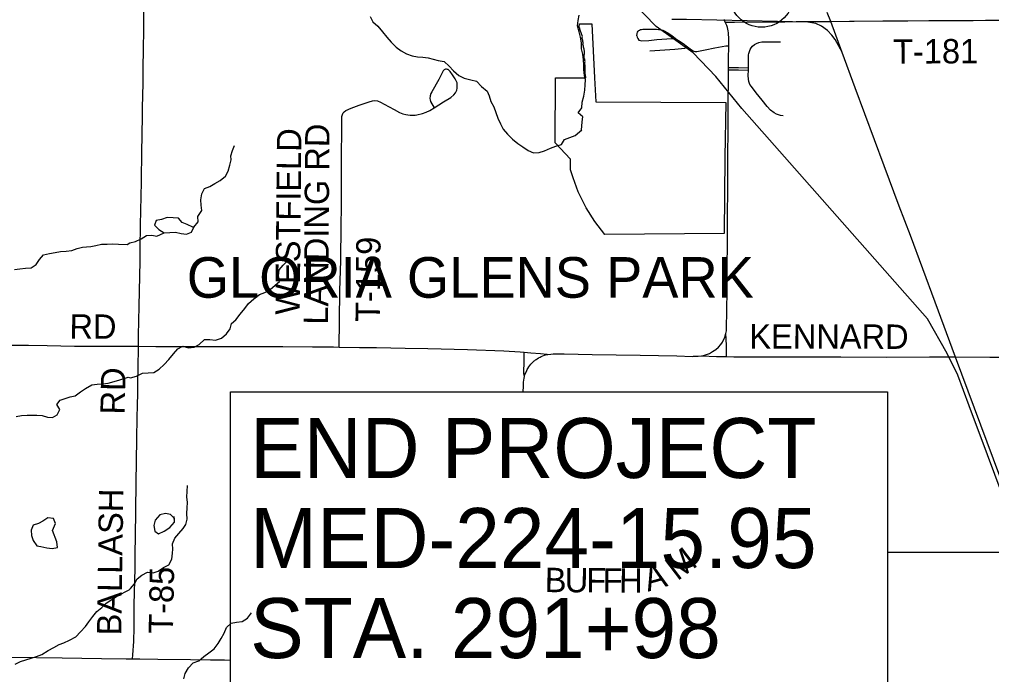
# Model space of a CAD drawing. Extents: x 0 to 34, y 0 to 22.
# Drawn here: x 23.003 to 25.271, y 7.219 to 8.747 of the extents above; entities that cross this region are included whole.
import ezdxf

# ---------------------------------------------------------------- set-up
doc = ezdxf.new("R2010")
doc.units = 0
for name, color, linetype in [('GM_X_Corporation', 7, 'Continuous'), ('GM_X_Corporation_Text', 7, 'Continuous'), ('GM_X_County_Road', 7, 'Continuous'), ('GM_X_County_Road_Text', 7, 'Continuous'), ('GM_X_Major_Lake', 7, 'Continuous'), ('GM_X_Minor_Lake', 7, 'Continuous'), ('GM_X_Minor_River', 7, 'Continuous'), ('GM_X_Rail_Line', 7, 'Continuous'), ('GM_X_Township_Road', 7, 'Continuous'), ('GM_X_Township_Road_Text', 7, 'Continuous'), ('GM_X_Unincorporated', 7, 'Continuous'), ('SH_Text', 7, 'Continuous')]:
    doc.layers.add(name, color=color, linetype=linetype)

msp = doc.modelspace()

# ---------------------------------------------------------------- linework, layer by layer
at = {"layer": 'GM_X_Corporation'}
msp.add_lwpolyline([(24.6477, 8.2478), (24.3695, 8.2451), (24.3458, 8.2755), (24.326, 8.3074), (24.3073, 8.345), (24.2954, 8.3773), (24.2888, 8.396), (24.2888, 8.4206), (24.2537, 8.459), (24.254, 8.6109), (24.3248, 8.6109), (24.3245, 8.6122), (24.3243, 8.6144), (24.3238, 8.6167), (24.3235, 8.619), (24.3233, 8.6212), (24.3231, 8.6258), (24.3232, 8.6281), (24.323, 8.6303), (24.3231, 8.6326), (24.3234, 8.6349), (24.3234, 8.6371), (24.3231, 8.6394), (24.3228, 8.6417), (24.3229, 8.644), (24.3229, 8.6462), (24.3231, 8.6485), (24.3229, 8.6508), (24.3226, 8.653), (24.3223, 8.6539), (24.3219, 8.6552), (24.3213, 8.6574), (24.3212, 8.6596), (24.3211, 8.6619), (24.321, 8.6642), (24.3214, 8.6664), (24.322, 8.671), (24.3219, 8.6732), (24.3213, 8.6754), (24.3211, 8.6777), (24.3201, 8.6797), (24.3196, 8.6819), (24.3192, 8.6842), (24.3186, 8.6864), (24.3182, 8.6886), (24.3187, 8.6908), (24.3183, 8.6931), (24.3177, 8.6953), (24.3176, 8.6975), (24.3171, 8.6998), (24.3167, 8.702), (24.3167, 8.7043), (24.3168, 8.7066), (24.3166, 8.7089), (24.3158, 8.711), (24.315, 8.7132), (24.3143, 8.7153), (24.3132, 8.7174), (24.3124, 8.7195), (24.3119, 8.7217), (24.3111, 8.7238), (24.3106, 8.7261), (24.3097, 8.7282), (24.3095, 8.7304), (24.3095, 8.7327), (24.3098, 8.735), (24.31, 8.7365), (24.3387, 8.7368), (24.3451, 8.6109), (24.348, 8.5542), (24.6518, 8.5531), (24.6493, 8.4257)], close=True, dxfattribs=at)
at = {"layer": 'GM_X_County_Road'}
for p, q in [((24.6571, 8.5363), (24.6573, 8.5526)), ((24.6553, 8.2542), (24.6554, 8.2717))]:
    msp.add_line(p, q, dxfattribs=at)
for points in [[(24.6502, 8.7403), (24.6481, 8.7439), (24.6465, 8.7469)], [(24.6573, 8.5526), (24.6578, 8.6088), (24.6578, 8.6292), (24.6579, 8.6346), (24.658, 8.6539), (24.6583, 8.6855), (24.6582, 8.7008), (24.6578, 8.7154), (24.6571, 8.7205), (24.6554, 8.728), (24.6539, 8.7325), (24.6509, 8.7387), (24.6502, 8.7403)], [(24.6554, 8.2717), (24.6556, 8.2975), (24.6556, 8.3043), (24.6558, 8.3357), (24.6558, 8.3388), (24.6559, 8.3545), (24.6561, 8.3712), (24.6562, 8.4041), (24.6564, 8.4356), (24.6565, 8.4485), (24.6566, 8.4694), (24.6572, 8.4873), (24.6572, 8.5044), (24.6573, 8.5246), (24.6571, 8.5363)], [(24.5947, 7.962), (24.6014, 7.9636), (24.6137, 7.9679), (24.6206, 7.9722), (24.6279, 7.9772), (24.6341, 7.9825), (24.6396, 7.9887), (24.6435, 7.9944), (24.6489, 8.0054), (24.6517, 8.014), (24.6528, 8.0202), (24.6534, 8.0294), (24.6542, 8.0645), (24.6546, 8.1177), (24.6547, 8.1632), (24.6549, 8.1844), (24.6551, 8.2094), (24.6552, 8.2283), (24.6553, 8.2542)], [(24.6529, 7.9605), (24.6531, 7.9869), (24.6517, 8.014)], [(22.9599, 7.9872), (23.0245, 7.9868), (23.0682, 7.9862), (23.1316, 7.985), (23.1763, 7.9845), (23.2136, 7.9844), (23.2811, 7.9844), (23.3217, 7.9843), (23.4165, 7.9841), (23.4639, 7.9841), (23.5036, 7.9837), (23.6181, 7.9837), (23.6872, 7.9835), (23.7365, 7.9829), (23.7497, 7.9828), (23.7968, 7.982), (23.8364, 7.9813), (23.9032, 7.9803), (23.9565, 7.9794), (24.0484, 7.9768), (24.1336, 7.9739), (24.1714, 7.9713), (24.1813, 7.9705), (24.1969, 7.9692), (24.2192, 7.9673), (24.2341, 7.9661), (24.2361, 7.9655)], [(24.179, 7.8786), (24.1795, 7.8918), (24.1796, 7.9006), (24.1802, 7.9053), (24.1807, 7.9098), (24.1817, 7.9142), (24.1828, 7.9184), (24.1846, 7.9229), (24.187, 7.9282), (24.188, 7.9303), (24.1894, 7.9326), (24.1919, 7.9365), (24.1943, 7.9398), (24.1964, 7.9425), (24.1996, 7.9459), (24.2013, 7.9473), (24.2029, 7.949), (24.2045, 7.9502), (24.2059, 7.9514), (24.2077, 7.9529), (24.2092, 7.9538), (24.2115, 7.9553), (24.2145, 7.9572), (24.2183, 7.9592), (24.221, 7.9606), (24.2244, 7.9622), (24.2281, 7.9636), (24.2306, 7.9643), (24.2361, 7.9655)], [(24.1817, 7.9142), (24.1805, 7.9205), (24.1811, 7.9522), (24.1813, 7.9705)], [(24.2361, 7.9655), (24.2431, 7.9663), (24.2483, 7.9665), (24.2652, 7.9667), (24.2742, 7.9666)], [(24.2742, 7.9666), (24.3397, 7.9655), (24.4517, 7.9635), (24.5373, 7.9619), (24.5741, 7.961), (24.576, 7.9611)], [(24.576, 7.9611), (24.5866, 7.9615), (24.5947, 7.962)], [(24.5947, 7.962), (24.6294, 7.961), (24.6529, 7.9605), (24.6698, 7.9602), (24.7806, 7.9602), (24.9199, 7.9597), (25.0272, 7.9594), (25.1266, 7.9598), (25.1689, 7.9597), (25.1872, 7.9597), (25.2674, 7.9591), (25.3308, 7.9592), (25.3953, 7.9593), (25.4311, 7.9591), (25.5, 7.9588)]]:
    msp.add_lwpolyline(points, dxfattribs=at)
at = {"layer": 'GM_X_Major_Lake'}
for points in [[(24.3146, 8.4887), (24.3165, 8.5078), (24.3179, 8.5199), (24.3072, 8.529), (24.3156, 8.5404), (24.3167, 8.5541), (24.3204, 8.5678), (24.3226, 8.5814), (24.3234, 8.594), (24.3244, 8.6061), (24.3221, 8.616), (24.3202, 8.6297), (24.3201, 8.6399), (24.3197, 8.6524), (24.3181, 8.6654), (24.3147, 8.6779), (24.315, 8.6919), (24.3123, 8.7052), (24.3096, 8.7174), (24.3057, 8.7314), (24.3068, 8.7439), (24.309, 8.7569)], [(24.3146, 8.489), (24.3165, 8.5078), (24.3179, 8.5199), (24.3072, 8.529), (24.3156, 8.5404), (24.3167, 8.5541), (24.3204, 8.5678), (24.3226, 8.5814), (24.3234, 8.594), (24.3244, 8.6061), (24.3221, 8.616), (24.3202, 8.6297), (24.3201, 8.6399), (24.3197, 8.6524), (24.3181, 8.6654), (24.3147, 8.6779), (24.315, 8.6919), (24.3123, 8.7052), (24.3096, 8.7174), (24.3057, 8.7314), (24.3068, 8.7439), (24.309, 8.7569)], [(23.822, 8.7536), (23.8281, 8.7411), (23.8392, 8.7309), (23.8503, 8.718), (23.8606, 8.7055), (23.8706, 8.6938), (23.8824, 8.682), (23.8938, 8.6733), (23.9061, 8.6661), (23.9194, 8.662), (23.932, 8.6594), (23.9445, 8.6586), (23.9567, 8.6568), (23.9685, 8.6542), (23.9807, 8.6512), (23.994, 8.6485), (24.0058, 8.6379)], [(23.822, 8.7536), (23.8281, 8.7411), (23.8392, 8.7309), (23.8503, 8.718), (23.8606, 8.7055), (23.8706, 8.6938), (23.8824, 8.682), (23.8938, 8.6733), (23.9061, 8.6661), (23.9194, 8.662), (23.932, 8.6594), (23.9445, 8.6586), (23.9567, 8.6568), (23.9685, 8.6542), (23.9807, 8.6512), (23.994, 8.6485), (24.0058, 8.6379)], [(24.0058, 8.6379), (24.0165, 8.6269), (24.0288, 8.6156), (24.041, 8.6095), (24.0566, 8.6062), (24.0695, 8.6024), (24.0818, 8.5903), (24.0943, 8.5797), (24.0997, 8.5683), (24.1036, 8.555), (24.1101, 8.5429), (24.1147, 8.53), (24.1197, 8.5163), (24.1258, 8.5034), (24.132, 8.4909), (24.1423, 8.4792), (24.1537, 8.4678), (24.166, 8.4572), (24.1778, 8.4493), (24.1904, 8.4413), (24.203, 8.436), (24.2159, 8.4361), (24.2284, 8.4399), (24.2421, 8.4464), (24.255, 8.451), (24.2679, 8.4548), (24.2751, 8.4666), (24.2873, 8.4712), (24.3002, 8.4758), (24.3146, 8.4887)], [(24.0058, 8.6379), (24.0165, 8.6269), (24.0288, 8.6156), (24.041, 8.6095), (24.0566, 8.6062), (24.0695, 8.6024), (24.0818, 8.5903), (24.0943, 8.5797), (24.0997, 8.5683), (24.1036, 8.555), (24.1101, 8.5429), (24.1147, 8.53), (24.1197, 8.5163), (24.1258, 8.5034), (24.132, 8.4909), (24.1423, 8.4792), (24.1537, 8.4678), (24.166, 8.4572), (24.1778, 8.4493), (24.1904, 8.4413), (24.203, 8.436), (24.2159, 8.4361), (24.2284, 8.4399), (24.2421, 8.4464), (24.255, 8.451), (24.2679, 8.4548), (24.2751, 8.4666), (24.2873, 8.4712), (24.3002, 8.4758), (24.3153, 8.4893)]]:
    msp.add_lwpolyline(points, dxfattribs=at)
at = {"layer": 'GM_X_Minor_Lake'}
for p, q in [((23.0802, 7.5551), (23.0878, 7.571)), ((23.0358, 7.5318), (23.0438, 7.5189))]:
    msp.add_line(p, q, dxfattribs=at)
for points in [[(23.4102, 8.2619), (23.4077, 8.2626), (23.3949, 8.2684), (23.3827, 8.2732), (23.3746, 8.2833), (23.3621, 8.2839), (23.3484, 8.2845), (23.3352, 8.2805), (23.3223, 8.2781), (23.3187, 8.2667), (23.3287, 8.2566)], [(23.4101, 8.2619), (23.4077, 8.2626), (23.3949, 8.2684), (23.3827, 8.2732), (23.3746, 8.2833), (23.3621, 8.2839), (23.3484, 8.2845), (23.3352, 8.2805), (23.3223, 8.2781), (23.3187, 8.2667), (23.3287, 8.2566)], [(23.3287, 8.2566), (23.3413, 8.2487), (23.3542, 8.25), (23.3674, 8.251), (23.3804, 8.2477), (23.3929, 8.246), (23.405, 8.2507), (23.4102, 8.2619)], [(23.3287, 8.2566), (23.3413, 8.2487), (23.3542, 8.25), (23.3674, 8.251), (23.3804, 8.2477), (23.3929, 8.246), (23.405, 8.2507), (23.4102, 8.2618)], [(23.0878, 7.571), (23.0828, 7.5828), (23.0698, 7.5847), (23.0581, 7.577), (23.0478, 7.5709), (23.0357, 7.5671), (23.0311, 7.5553), (23.0312, 7.5431), (23.0358, 7.5318)], [(23.3649, 7.583), (23.3562, 7.5926), (23.344, 7.5947), (23.3312, 7.5915), (23.3199, 7.5793), (23.317, 7.5663), (23.3195, 7.5535)], [(23.3654, 7.5825), (23.3562, 7.5926), (23.344, 7.5947), (23.3312, 7.5915), (23.3199, 7.5793), (23.317, 7.5663), (23.3195, 7.5535)], [(23.3195, 7.5535), (23.3275, 7.5471), (23.3407, 7.553), (23.3543, 7.5622), (23.3655, 7.5745), (23.3646, 7.5878)], [(23.3195, 7.5535), (23.3275, 7.5471), (23.3407, 7.553), (23.3543, 7.5622), (23.3655, 7.5745), (23.3649, 7.583)], [(23.0438, 7.5189), (23.0534, 7.5174), (23.0671, 7.5148), (23.0796, 7.5129), (23.0922, 7.5152), (23.091, 7.5285), (23.0802, 7.5551)]]:
    msp.add_lwpolyline(points, dxfattribs=at)
at = {"layer": 'GM_X_Minor_River'}
for points in [[(23.4102, 8.2619), (23.4203, 8.275), (23.4195, 8.2875), (23.4292, 8.3012), (23.4272, 8.3134), (23.4268, 8.3263), (23.4293, 8.3399), (23.4349, 8.3525), (23.4478, 8.3571), (23.4595, 8.364), (23.472, 8.371), (23.4841, 8.3809), (23.4904, 8.3931), (23.4941, 8.4068), (23.4975, 8.4193), (23.4966, 8.4288), (23.5003, 8.4409), (23.5052, 8.4527)], [(23.2551, 8.2216), (23.2613, 8.2261), (23.2742, 8.2289), (23.2871, 8.2354), (23.2999, 8.2427), (23.312, 8.2439), (23.3238, 8.2414), (23.3413, 8.2488)], [(22.9915, 8.1635), (23.0041, 8.1648), (23.0178, 8.1668), (23.0304, 8.1677), (23.0427, 8.1751), (23.0505, 8.1867), (23.0598, 8.1976), (23.0736, 8.2011), (23.0869, 8.2032), (23.0995, 8.2052), (23.1121, 8.2065), (23.1258, 8.2078), (23.1381, 8.2129), (23.1503, 8.2153), (23.1602, 8.2163), (23.1698, 8.2172), (23.182, 8.2193), (23.195, 8.2225), (23.2079, 8.2226), (23.2212, 8.2235), (23.2349, 8.2225), (23.255, 8.2215)], [(23.257, 7.9124), (23.2627, 7.9113), (23.2763, 7.9148), (23.2907, 7.9217), (23.3036, 7.9222), (23.3172, 7.9234), (23.3297, 7.9311), (23.341, 7.9422), (23.3523, 7.954), (23.3628, 7.9666), (23.3726, 7.9784), (23.3847, 7.9846), (23.398, 7.9812), (23.4109, 7.9828), (23.4226, 7.9886), (23.435, 8.0001), (23.4479, 8.0005), (23.4608, 7.9984), (23.4745, 8.0038), (23.4865, 8.0133), (23.4948, 8.0255), (23.4978, 8.0373), (23.5083, 8.0465), (23.5181, 8.0594), (23.529, 8.0724), (23.5376, 8.0842), (23.5501, 8.0949), (23.5633, 8.1056), (23.5762, 8.1099), (23.5882, 8.1168), (23.6003, 8.1268), (23.6105, 8.1352), (23.6077, 8.1488), (23.6092, 8.1625), (23.619, 8.1735), (23.6306, 8.185)], [(22.9959, 7.8211), (23.0085, 7.8228), (23.0214, 7.8241), (23.0317, 7.8239), (23.0439, 7.8241), (23.0564, 7.8231), (23.0685, 7.8194), (23.0803, 7.8188), (23.0918, 7.8247), (23.0974, 7.8371), (23.0907, 7.8487), (23.0981, 7.8592), (23.1104, 7.8631), (23.1218, 7.8663), (23.1337, 7.8692), (23.146, 7.8781), (23.1579, 7.8858), (23.1722, 7.8943), (23.1851, 7.8963), (23.1981, 7.8973), (23.2103, 7.8982), (23.2355, 7.9053), (23.257, 7.9124)], [(23.2594, 7.4169), (23.2622, 7.4196), (23.272, 7.4306), (23.2784, 7.4421), (23.2889, 7.4509), (23.3025, 7.4574), (23.3154, 7.4564), (23.3272, 7.4598), (23.3392, 7.4683), (23.3517, 7.4752), (23.3592, 7.4881), (23.3603, 7.5018), (23.361, 7.5113), (23.3605, 7.5238), (23.3661, 7.5367), (23.3755, 7.5478), (23.3857, 7.5593), (23.3913, 7.5692), (23.3946, 7.581), (23.3938, 7.5946), (23.3944, 7.6075), (23.3955, 7.6204), (23.3943, 7.6333), (23.3949, 7.6462), (23.3956, 7.6599)], [(22.9938, 7.2433), (23.0061, 7.2491), (23.0184, 7.2531), (23.0306, 7.2574), (23.0432, 7.2614), (23.0559, 7.2657), (23.0705, 7.275), (23.0835, 7.2819), (23.0958, 7.2893), (23.1073, 7.2929), (23.1203, 7.2988), (23.135, 7.3072), (23.1458, 7.3188), (23.1574, 7.3308), (23.1652, 7.3416), (23.1746, 7.354), (23.1843, 7.366), (23.1959, 7.3753), (23.2059, 7.3857), (23.2325, 7.4027), (23.2594, 7.4169)], [(23.3869, 7.2091), (23.3898, 7.2216), (23.3981, 7.2346), (23.409, 7.2464), (23.4219, 7.251), (23.4339, 7.261), (23.4456, 7.2694), (23.4581, 7.2786), (23.4671, 7.2912), (23.4738, 7.3034), (23.481, 7.3156), (23.4866, 7.3285), (23.4971, 7.3388), (23.51, 7.3412), (23.5233, 7.3424), (23.5357, 7.3505), (23.5448, 7.3627)]]:
    msp.add_lwpolyline(points, dxfattribs=at)
at = {"layer": 'GM_X_Rail_Line'}
for points in [[(25.5626, 6.9235), (25.4126, 7.3262), (25.3425, 7.514), (25.2959, 7.6398), (25.2623, 7.7311), (25.2195, 7.8454), (25.1927, 7.9172), (25.1683, 7.9674), (25.122, 8.0482), (24.6886, 8.5389), (24.6284, 8.6136), (24.5756, 8.669), (24.4892, 8.7302), (24.4338, 8.7869)], [(25.4927, 7.1396), (25.451, 7.2515), (25.1874, 7.9594), (25.1398, 8.0877), (25.0822, 8.2425), (25.0562, 8.3116), (25.0213, 8.4056), (24.9536, 8.5873), (24.9232, 8.6697), (24.8962, 8.7422), (24.8883, 8.7629)], [(24.923, 8.6702), (24.9067, 8.6998), (24.899, 8.7099), (24.889, 8.7206), (24.8748, 8.7307), (24.8612, 8.7374), (24.8431, 8.7404), (24.5599, 8.7463), (24.5252, 8.7467)]]:
    msp.add_lwpolyline(points, dxfattribs=at)
at = {"layer": 'GM_X_Township_Road'}
msp.add_line((23.2934, 8.7294), (23.2935, 8.7354), dxfattribs=at)
for points in [[(23.2935, 8.7354), (23.2939, 8.7743)], [(24.6502, 8.7403), (24.6561, 8.7404), (24.6721, 8.7405), (24.7893, 8.7414), (24.8156, 8.7416), (24.8432, 8.7418), (24.8517, 8.7419), (24.8896, 8.7422), (24.8947, 8.7422), (24.9398, 8.7426), (24.9512, 8.7426), (25.0175, 8.7432), (25.076, 8.7436), (25.1252, 8.744), (25.156, 8.7441), (25.1783, 8.7442), (25.2043, 8.7443), (25.2289, 8.7444), (25.2574, 8.7449), (25.3606, 8.7451)], [(23.2811, 7.9844), (23.2814, 8.0096), (23.2826, 8.0781), (23.2841, 8.1482), (23.2847, 8.1826), (23.2853, 8.2159), (23.2861, 8.264), (23.2869, 8.3039), (23.2874, 8.331), (23.2881, 8.3712), (23.2893, 8.4377), (23.2899, 8.4762), (23.2906, 8.5234), (23.2907, 8.5409), (23.292, 8.5984), (23.2924, 8.64), (23.2926, 8.6705), (23.2934, 8.7294)], [(24.444, 8.7086), (24.4443, 8.7139), (24.4453, 8.717), (24.4468, 8.7194), (24.4485, 8.721), (24.4499, 8.7219), (24.4522, 8.7229), (24.4545, 8.7235), (24.4577, 8.7238), (24.4728, 8.7241), (24.4901, 8.7238), (24.4944, 8.7235), (24.4978, 8.723)], [(24.4978, 8.723), (24.5013, 8.7223), (24.5045, 8.7213), (24.5079, 8.7199), (24.5144, 8.7165), (24.5232, 8.7105), (24.5292, 8.7062), (24.5344, 8.7022), (24.5412, 8.6977), (24.5519, 8.6905), (24.5622, 8.6831), (24.5716, 8.676), (24.5752, 8.6736), (24.577, 8.6725), (24.5789, 8.6719), (24.5813, 8.6716), (24.5839, 8.6717), (24.5881, 8.6724), (24.6031, 8.6755), (24.6256, 8.6801), (24.6514, 8.6848), (24.6583, 8.6855)], [(24.444, 8.7086), (24.4445, 8.7051), (24.446, 8.702), (24.4489, 8.6987), (24.4521, 8.6975), (24.4552, 8.6969), (24.4716, 8.6977), (24.4907, 8.6998), (24.5137, 8.7015), (24.5246, 8.7023), (24.5344, 8.7022)], [(24.7855, 8.5218), (24.779, 8.523), (24.7741, 8.5245), (24.7698, 8.5261), (24.7643, 8.5291), (24.7561, 8.5349), (24.7479, 8.5436), (24.7361, 8.5588), (24.7223, 8.5758), (24.7112, 8.59), (24.7079, 8.5952), (24.7055, 8.6018), (24.7041, 8.6074), (24.7039, 8.6156), (24.7041, 8.6287), (24.7042, 8.6342), (24.7044, 8.6595), (24.7046, 8.6642), (24.705, 8.6674), (24.7056, 8.6696), (24.7064, 8.6719), (24.7083, 8.6766), (24.7109, 8.6806), (24.7141, 8.6847), (24.7182, 8.688), (24.7229, 8.6906), (24.7283, 8.693), (24.7352, 8.6941), (24.7481, 8.6944), (24.779, 8.6948)], [(24.4743, 8.6733), (24.5327, 8.6775), (24.5561, 8.6799), (24.5598, 8.6814), (24.5622, 8.6831)], [(23.7497, 7.9828), (23.7502, 8.0437), (23.7512, 8.1148), (23.7532, 8.1837), (23.754, 8.2671), (23.7547, 8.3088), (23.7545, 8.3615), (23.7547, 8.4154), (23.7554, 8.5028), (23.7552, 8.5133), (23.7557, 8.5202), (23.757, 8.5252), (23.7587, 8.5287), (23.7607, 8.5311), (23.7646, 8.5345), (23.7771, 8.5395), (23.7963, 8.5467), (23.8192, 8.5549), (23.8269, 8.557), (23.8327, 8.5576), (23.8388, 8.5567), (23.8458, 8.5541), (23.8547, 8.5494), (23.8774, 8.5366), (23.8898, 8.53), (23.8978, 8.5267), (23.9049, 8.5247), (23.9099, 8.5239), (23.9154, 8.5234), (23.9216, 8.5232), (23.9267, 8.5237), (23.9307, 8.524), (23.9437, 8.527), (23.9526, 8.5302), (23.9608, 8.5346), (23.971, 8.5409), (23.9931, 8.5548), (24.0097, 8.5647), (24.0168, 8.5705), (24.021, 8.5758), (24.024, 8.5815), (24.0247, 8.5861), (24.0248, 8.5956), (24.0244, 8.5985), (24.0235, 8.6018), (24.0201, 8.6083), (24.0141, 8.6175), (24.0083, 8.6254), (24.0055, 8.6282), (24.0034, 8.6296), (24.0018, 8.6302), (24, 8.6307), (23.9978, 8.6307), (23.9962, 8.6301), (23.9944, 8.6291), (23.9922, 8.6265), (23.9884, 8.6193), (23.982, 8.6066), (23.9658, 8.578), (23.9636, 8.5739), (23.9619, 8.5687), (23.9611, 8.5625), (23.9615, 8.559), (23.9624, 8.5557), (23.971, 8.5409)], [(24.6578, 8.6292), (24.6811, 8.629), (24.7041, 8.6287)], [(24.6579, 8.6346), (24.681, 8.6345), (24.7042, 8.6342)], [(23.2672, 7.2554), (23.2679, 7.2646), (23.27, 7.2957), (23.2711, 7.3288), (23.2714, 7.3814), (23.2731, 7.4669), (23.2734, 7.5031), (23.2738, 7.5391), (23.276, 7.6652), (23.2775, 7.7687), (23.2783, 7.8183), (23.2788, 7.8465), (23.2793, 7.875), (23.2797, 7.9034), (23.2802, 7.9318), (23.2811, 7.9844)], [(25.0289, 7.5043), (25.2045, 7.5042), (25.3112, 7.5047), (25.3392, 7.505), (25.3552, 7.505)], [(22.8053, 7.2617), (22.847, 7.2611), (22.905, 7.2605), (22.947, 7.2598), (22.9773, 7.2596), (22.9856, 7.2594), (23.0432, 7.2588), (23.1034, 7.2577), (23.1947, 7.2565), (23.2521, 7.2556), (23.2672, 7.2554), (23.2842, 7.2553), (23.326, 7.255), (23.4026, 7.254), (23.4488, 7.2535), (23.482, 7.253), (23.4962, 7.2528)]]:
    msp.add_lwpolyline(points, dxfattribs=at)
at = {"layer": 'GM_X_Unincorporated'}
msp.add_circle((24.7349, 8.803), 0.0744, dxfattribs=at)
at = {"layer": 'SH_Text'}
msp.add_lwpolyline([(25.0289, 7.5975), (25.0289, 7.1947), (23.4962, 7.1947), (23.4962, 7.8786), (25.0289, 7.8786), (25.0289, 7.5975)], dxfattribs=at)

# ---------------------------------------------------------------- texts
at = {"layer": 'GM_X_Corporation_Text'}
msp.add_text('GLORIA GLENS PARK', height=0.094697, rotation=0, dxfattribs=at).set_placement((23.3939, 8.0977))
at = {"layer": 'GM_X_County_Road_Text'}
for s, rotation, p in [('RD', 359.5064, (23.1199, 8.0026)), ('KENNARD', 359.8593, (24.7064, 7.9793))]:
    msp.add_text(s, height=0.05682, rotation=rotation, dxfattribs=at).set_placement(p)
at = {"layer": 'GM_X_Township_Road_Text'}
for s, height, rotation, p in [('T-181', 0.05682, 0.2807, (25.0419, 8.6435)), ('WESTFIELD', 0.05682, 89.5048, (23.6574, 8.0579)), ('LANDING RD', 0.05682, 89.5557, (23.7234, 8.0349)), ('T-159', 0.05682, 89.4386, (23.8442, 8.0412)), ('RD', 0.05682, 89.0128, (23.249, 7.825)), ('BALLASH', 0.05682, 89.1047, (23.2407, 7.31)), ('M', 0.0568, 37.3008, (24.5385, 7.436)), ('T-85', 0.05682, 88.9397, (23.3616, 7.3136)), ('B', 0.0568, 359.6409, (24.229, 7.4112)), ('U', 0.0568, 359.6394, (24.2757, 7.4109)), ('F', 0.0568, 359.6457, (24.3257, 7.4106)), ('F', 0.0568, 359.6389, (24.364, 7.4103)), ('H', 0.0568, 359.6471, (24.4024, 7.4101)), ('A', 0.0568, 15.7079, (24.4695, 7.4121))]:
    msp.add_text(s, height=height, rotation=rotation, dxfattribs=at).set_placement(p)
at = {"layer": 'SH_Text'}
for s, p in [('END PROJECT', (23.5417, 7.6773)), ('MED-224-15.95', (23.5417, 7.4673)), ('STA. 291+98', (23.5417, 7.2573))]:
    msp.add_text(s, height=0.14, dxfattribs=at).set_placement(p)

doc.saveas('drawing.dxf')
